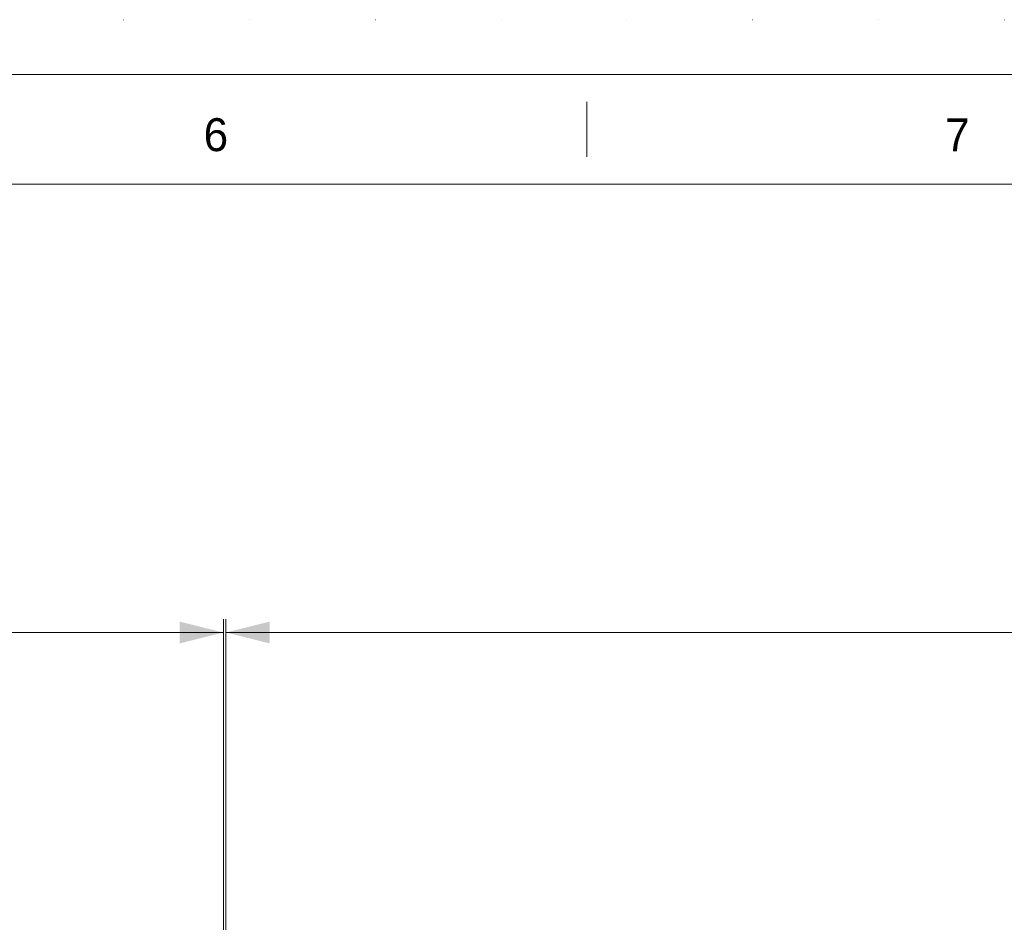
# Model space of a CAD drawing. Header units: millimetres. Extents: x 53746 to 116821, y -810352 to -765802.
# Tile 272 of 347: x 81408 to 88138, y -771971 to -765802. Entities that reach past the tile are written whole.
import ezdxf
from ezdxf.enums import TextEntityAlignment as Align

# ---------------------------------------------------------------- set-up
doc = ezdxf.new("R2010")
doc.units = ezdxf.units.MM
doc.header["$MEASUREMENT"] = 0
doc.linetypes.add('DGN Style 1', pattern=[859.776004, 1.430576, -858.345429])
doc.layers.add('Main Cradle Rails', color=7, linetype='Continuous', lineweight=0)
doc.styles.add('Style-ENGINEERING', font='ENGINEERING.shx')
doc.styles.add('Style-ENGINEERING_0', font='ENGINEERING.shx')
doc.dimstyles.new('MetricMM', dxfattribs={"dimtxt": 3, "dimasz": 3, "dimexe": 1.5, "dimexo": 1.5, "dimgap": 1.5, "dimtad": 1, "dimdec": 0, "dimzin": 7, "dimtxsty": 'Style-ENGINEERING_0', "dimcen": 0.09, "dimclrd": 1, "dimclre": 1, "dimclrt": 7, "dimadec": 0, "dimazin": 3, "dimtfac": 1, "dimtdec": 0, "dimtofl": 0, "dimtmove": 0, "dimatfit": 3, "dimfxl": 1, "dimtzin": 7, "dimlwd": -1, "dimlwe": 0, "dimarcsym": 0})

# ---------------------------------------------------------------- blocks, each defined once
blk = doc.blocks.new('*U66')
blk.add_line((-0.047, 284.53), (-0.047, 289.53))
at = {"color": 7, "linetype": 'Continuous', "lineweight": 0, "flags": 128}
blk.add_lwpolyline([(-415.547, 292.03), (415.453, 292.03), (415.453, -291.97), (-415.547, -291.97), (-415.547, 292.03)], close=True, dxfattribs=at)
at = {"color": 7, "linetype": 'Continuous', "lineweight": 13, "flags": 128}
blk.add_lwpolyline([(-405.547, 282.03), (405.453, 282.03), (405.453, -281.97), (-405.547, -281.97), (-405.547, 282.03)], close=True, dxfattribs=at)
at = {"char_height": 3, "attachment_point": 5, "line_spacing_factor": 1.2, "style": 'Style-ENGINEERING'}
for s, insert in [('6', (-33.838, 286.53)), ('7', (33.745, 286.53))]:
    blk.add_mtext(s, dxfattribs=dict(at, insert=insert))
blk = doc.blocks.new('*D68')
at = {"color": 1, "linetype": 'Continuous', "lineweight": 0, "transparency": 16777216}
for p, q in [((-23523.2, 14689.2), (-23523.2, 18176.8)), ((-2482.8, 14689.2), (-2482.8, 18176.8))]:
    blk.add_line(p, q, dxfattribs=at)
at = {"color": 1, "linetype": 'Continuous', "transparency": 16777216}
blk.add_line((-23523.2, 18086.8), (-2482.8, 18086.8), dxfattribs=at)
at = {"color": 1, "linetype": 'Continuous', "lineweight": 0, "transparency": 16777216}
blk.add_solid([(-23223.2, 18011.8), (-23523.2, 18086.8), (-23223.2, 18161.8)], dxfattribs=at)
at = {"color": 1, "linetype": 'Continuous', "lineweight": 0, "transparency": 16777216, "extrusion": (0, 0, -1)}
blk.add_solid([(2782.8, 18161.8), (2482.8, 18086.8), (2782.8, 18011.8)], dxfattribs=at)
at = {"layer": 'Defpoints', "color": 7, "linetype": 'Continuous', "lineweight": 0, "transparency": 16777216}
for p in [(-13003, 18086.8), (-2482.8, 18086.8), (-23523.2, 14539.2), (-2482.8, 14539.2)]:
    blk.add_point(p, dxfattribs=at)
at = {"color": 7, "linetype": 'Continuous', "lineweight": 0, "transparency": 16777216, "style": 'Style-ENGINEERING'}
blk.add_text('FWD SLIP CRADLE', height=300, dxfattribs=at).set_placement((-15122.9, 18386.8), align=Align.MIDDLE_LEFT)
blk = doc.blocks.new('*D69')
at = {"color": 1, "linetype": 'Continuous', "lineweight": 0, "transparency": 16777216}
for p, q in [((-2465.9, 14780.8), (-2465.9, 18176.8)), ((18574.5, 14689.2), (18574.5, 18176.8))]:
    blk.add_line(p, q, dxfattribs=at)
at = {"color": 1, "linetype": 'Continuous', "transparency": 16777216}
blk.add_line((-2465.9, 18086.8), (18574.5, 18086.8), dxfattribs=at)
at = {"color": 1, "linetype": 'Continuous', "lineweight": 0, "transparency": 16777216}
blk.add_solid([(-2165.9, 18011.8), (-2465.9, 18086.8), (-2165.9, 18161.8)], dxfattribs=at)
at = {"color": 1, "linetype": 'Continuous', "lineweight": 0, "transparency": 16777216, "extrusion": (0, 0, -1)}
blk.add_solid([(-18274.5, 18161.8), (-18574.5, 18086.8), (-18274.5, 18011.8)], dxfattribs=at)
at = {"layer": 'Defpoints', "color": 7, "linetype": 'Continuous', "lineweight": 0, "transparency": 16777216}
for p in [(8054.3, 18086.8), (18574.5, 18086.8), (-2465.9, 14630.8), (18574.5, 14539.2)]:
    blk.add_point(p, dxfattribs=at)
at = {"color": 7, "linetype": 'Continuous', "lineweight": 0, "transparency": 16777216, "style": 'Style-ENGINEERING'}
blk.add_text('AFT SLIP CRADLE', height=300, dxfattribs=at).set_placement((5949.8, 18386.8), align=Align.MIDDLE_LEFT)
blk = doc.blocks.new('*U57')
at = {"color": 7, "linetype": 'DGN Style 1', "lineweight": 0, "flags": 128}
blk.add_lwpolyline([(-31537.5, 22275), (31537.5, 22275), (31537.5, -22275), (-31537.5, -22275), (-31537.5, 22275)], close=True, dxfattribs=at)
at = {"xscale": 74.99999999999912, "yscale": 74.99999999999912, "zscale": 74.99999999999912}
blk.add_blockref('*U66', (3.5, -2.2), dxfattribs=at)
at = {"color": 1, "linetype": 'Continuous'}
for base, p1, p2, text, picture, middle in [((-2482.8, 18086.8), (-23523.2, 14539.2), (-2482.8, 14539.2), '\\FSTANDARD;FWD SLIP CRADLE', '*D68', (-13003, 18086.8)), ((18574.5, 18086.8), (-2465.9, 14630.8), (18574.5, 14539.2), '\\FSTANDARD;AFT SLIP CRADLE', '*D69', (8054.3, 18086.8))]:
    dim = blk.add_linear_dim(base=base, p1=p1, p2=p2, text=text, dimstyle='MetricMM', override={"dimtxt": 300, "dimasz": 300, "dimexe": 90, "dimexo": 150, "dimgap": 150}, dxfattribs=at)
    dim.commit()
    dim.dimension.update_dxf_attribs({"geometry": picture, "text_midpoint": middle})

msp = doc.modelspace()

# ---------------------------------------------------------------- block references
at = {"layer": 'Main Cradle Rails', "color": 7, "linetype": 'Continuous', "lineweight": 0}
msp.add_blockref('*U57', (85283.05, -788076.95), dxfattribs=at)

doc.saveas('drawing.dxf')
